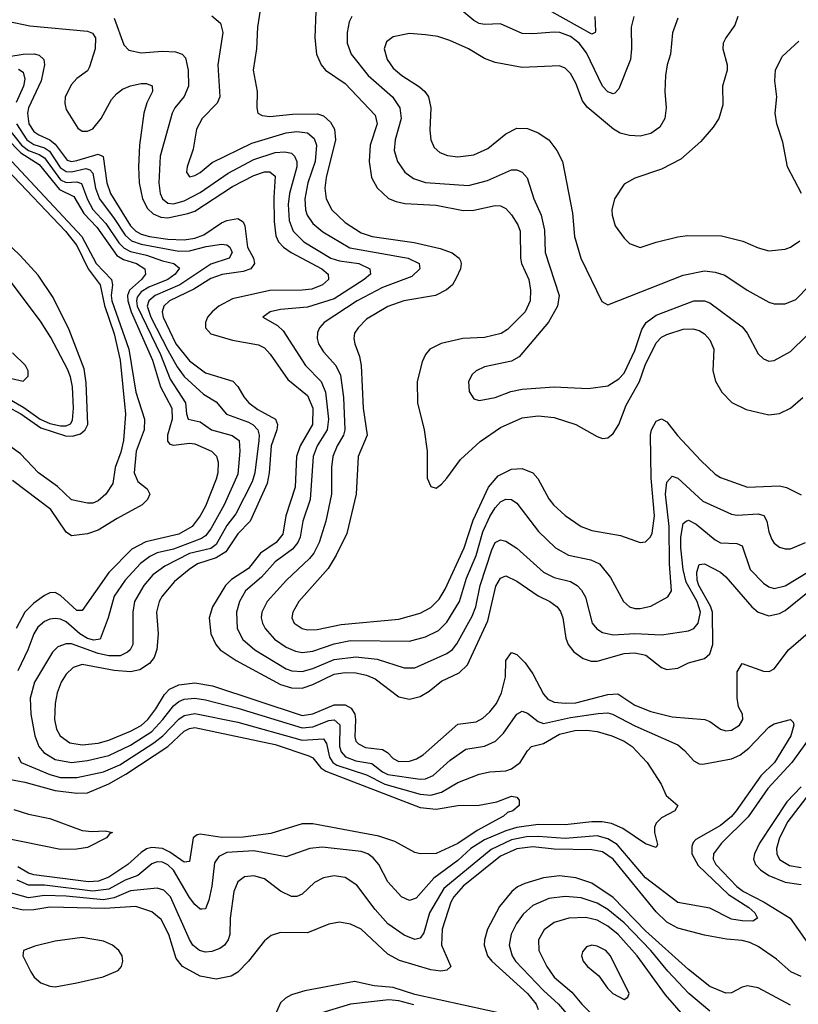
# Model space of a CAD drawing. Header units: inches. Extents: x 1308407 to 1441228, y 959628 to 1036311.
# Tile 673 of 729: x 1405697 to 1408600, y 1014949 to 1018618. Entities that reach past the tile are written whole.
import ezdxf

# ---------------------------------------------------------------- set-up
doc = ezdxf.new("R2010")
doc.units = ezdxf.units.IN
doc.header["$MEASUREMENT"] = 0
doc.layers.add('B4001', color=7, linetype='Continuous')

msp = doc.modelspace()

# ---------------------------------------------------------------- linework, layer by layer
at = {"layer": 'B4001', "color": 5}
for points, elevation in [([(1406595.9, 1018670), (1406583.6, 1018590), (1406580.4, 1018510), (1406568.1, 1018430), (1406582.5, 1018350), (1406581.5, 1018290), (1406585.3, 1018270), (1406601.2, 1018261.2), (1406630, 1018257.8), (1406714, 1018266), (1406807.4, 1018267.4), (1406830, 1018259.2), (1406855.7, 1018235.7), (1406870.8, 1018210), (1406874.3, 1018170), (1406839.4, 1018030), (1406835.3, 1017990), (1406839.3, 1017950), (1406861, 1017910), (1406910, 1017862.9), (1406970, 1017823.3), (1407011.7, 1017810), (1407168.1, 1017788.1), (1407265.1, 1017765.1), (1407309.2, 1017749.2), (1407335.9, 1017730), (1407339.8, 1017719.8), (1407343, 1017710), (1407339.8, 1017690), (1407324.8, 1017655.2), (1407310.1, 1017629.9), (1407288.7, 1017611.3), (1407246.7, 1017590), (1407129.7, 1017570.3), (1407070, 1017548.8), (1406990, 1017502), (1406958.5, 1017470), (1406945.5, 1017450), (1406942.3, 1017430), (1406946.1, 1017410), (1406963.5, 1017363.5), (1406970.1, 1017330), (1406977.8, 1017170), (1406992.5, 1017070), (1406959.3, 1016990), (1406952, 1016850), (1406916.4, 1016703.6), (1406877.2, 1016622.8), (1406847.2, 1016572.8), (1406738.1, 1016450), (1406715.5, 1016410), (1406712.3, 1016390), (1406720.2, 1016370), (1406750, 1016349.6), (1406770, 1016345.1), (1406805.9, 1016345.9), (1406895.7, 1016364.3), (1407110, 1016384.6), (1407190, 1016406.4), (1407230, 1016427.5), (1407260.7, 1016459.3), (1407283.4, 1016496.6), (1407353.5, 1016650), (1407387.2, 1016752.8), (1407444.3, 1016875.7), (1407481.3, 1016918.7), (1407530, 1016943), (1407570, 1016946.2), (1407610.1, 1016930.1), (1407628.8, 1016908.8), (1407670, 1016832.8), (1407687.1, 1016810), (1407730, 1016770.2), (1407790, 1016730.2), (1407830, 1016715.3), (1407936.5, 1016696.5), (1408009.7, 1016670.3), (1408030, 1016672.6), (1408049.2, 1016690.8), (1408054.9, 1016705.1), (1408063.3, 1016770), (1408050.7, 1016910), (1408048.2, 1017071.8), (1408052.2, 1017090), (1408070, 1017122.6), (1408090, 1017131), (1408110, 1017119.7), (1408149.3, 1017069.3), (1408236.2, 1016976.2), (1408290, 1016924.6), (1408310, 1016912.3), (1408410, 1016876.6), (1408530, 1016881.8), (1408555.5, 1016875.5), (1408610, 1016847.9)], 2680), ([(1406412.9, 1018632.9), (1406445.2, 1018605.2), (1406454.8, 1018570), (1406435.8, 1018450), (1406443.2, 1018330), (1406433.1, 1018306.9), (1406377.1, 1018250), (1406356.1, 1018210), (1406344, 1018136), (1406321.3, 1018070), (1406318.8, 1018050), (1406330, 1018033.1), (1406350, 1018037.8), (1406370, 1018049.1), (1406414.7, 1018085.3), (1406562.5, 1018157.5), (1406690, 1018196.4), (1406730, 1018201.8), (1406770, 1018196.5), (1406795.5, 1018175.5), (1406803.8, 1018150), (1406798.5, 1018090), (1406771.2, 1018010), (1406760.2, 1017950), (1406762.3, 1017910), (1406768.4, 1017890), (1406790, 1017858.5), (1406827.3, 1017827.3), (1406928.2, 1017768.2), (1407144.9, 1017730), (1407186.5, 1017710), (1407188.6, 1017690), (1407158.4, 1017661.6), (1407050, 1017620.1), (1406955.7, 1017570), (1406832.1, 1017490), (1406814.5, 1017470), (1406807, 1017453), (1406806.1, 1017430), (1406811.6, 1017410), (1406830, 1017380.5), (1406875.4, 1017330), (1406893.1, 1017293.1), (1406904.3, 1017210), (1406909.1, 1017090), (1406904, 1017070), (1406880.3, 1017030), (1406864.5, 1016990), (1406859.2, 1016950), (1406859.5, 1016850), (1406838.9, 1016750), (1406814.2, 1016670), (1406793.9, 1016630), (1406777.9, 1016610), (1406691.8, 1016530), (1406620.1, 1016450), (1406600.1, 1016410), (1406598, 1016390), (1406602, 1016370), (1406612.4, 1016350), (1406646.6, 1016310), (1406690, 1016280.1), (1406725.4, 1016265.4), (1406750, 1016260.8), (1406790, 1016264.6), (1406870, 1016292.6), (1406930, 1016305), (1407150, 1016302.5), (1407210, 1016318.4), (1407257.9, 1016342.1), (1407290, 1016373.8), (1407336.5, 1016450), (1407362.4, 1016537.6), (1407398.9, 1016621.1), (1407424.2, 1016710), (1407450, 1016766.7), (1407470, 1016799.3), (1407490, 1016821.7), (1407510, 1016831.9), (1407530, 1016830.1), (1407550, 1016816.5), (1407631.6, 1016711.6), (1407694, 1016650), (1407743.5, 1016623.5), (1407826, 1016606), (1407858.2, 1016590), (1407900, 1016540), (1407948.2, 1016450), (1407970, 1016430.2), (1407990, 1016424.6), (1408010, 1016424.1), (1408050, 1016433.4), (1408112.9, 1016467.1), (1408127.2, 1016490), (1408119.4, 1016590), (1408118.3, 1016730), (1408104.1, 1016850), (1408110, 1016894.6), (1408130, 1016917.2), (1408150, 1016909.3), (1408244.3, 1016824.3), (1408350, 1016776), (1408371.6, 1016771.6), (1408450, 1016777), (1408471.1, 1016771.1), (1408481.9, 1016750), (1408489.6, 1016709.6), (1408501.4, 1016681.4), (1408510, 1016668), (1408530, 1016653.2), (1408550, 1016646.7), (1408570, 1016646.8), (1408626.6, 1016670)], 2660), ([(1406800.9, 1018650), (1406796.9, 1018550), (1406804.2, 1018490), (1406821.2, 1018450), (1406836.8, 1018430), (1406910, 1018380.1), (1407022.7, 1018262.7), (1407029.2, 1018230), (1407003.8, 1018150), (1407000.3, 1018090), (1407009.1, 1018030), (1407030, 1017992), (1407072.3, 1017952.3), (1407100.2, 1017940.2), (1407133, 1017933), (1407250, 1017926.9), (1407350, 1017906.5), (1407390, 1017907.9), (1407470, 1017925.1), (1407490, 1017924.1), (1407510, 1017914.2), (1407530, 1017891.1), (1407553.6, 1017853.6), (1407562.4, 1017830), (1407563.9, 1017730), (1407568.2, 1017710), (1407595, 1017650), (1407601.3, 1017610), (1407600.3, 1017570), (1407580.9, 1017530), (1407515.9, 1017464.1), (1407491.7, 1017448.3), (1407430, 1017433.9), (1407349.3, 1017430.7), (1407268.8, 1017411.2), (1407226.4, 1017390), (1407209.4, 1017370), (1407197.1, 1017342.9), (1407179.1, 1017270), (1407180.5, 1017190), (1407204.6, 1017090), (1407216.3, 1017010), (1407216.5, 1016910), (1407230, 1016879.1), (1407250, 1016872.7), (1407270, 1016887), (1407290, 1016910.3), (1407340.4, 1016979.6), (1407413.6, 1017046.4), (1407490, 1017098.7), (1407570, 1017134.7), (1407630, 1017141.6), (1407690, 1017135.4), (1407770.1, 1017110.1), (1407850, 1017064.9), (1407870, 1017058), (1407890, 1017060.2), (1407910, 1017076.5), (1407930, 1017110.2), (1407957.9, 1017182), (1408007.8, 1017270), (1408028.6, 1017331.4), (1408070, 1017414.4), (1408090, 1017434.5), (1408110, 1017445.4), (1408170, 1017465.1), (1408206.7, 1017466.7), (1408230, 1017460.1), (1408250, 1017447.5), (1408270, 1017425.3), (1408284.4, 1017390), (1408281.5, 1017310), (1408291.2, 1017271.2), (1408314.5, 1017230), (1408351.8, 1017191.8), (1408405.5, 1017165.5), (1408490, 1017145.2), (1408530, 1017150.2), (1408570, 1017171.1), (1408616.8, 1017210)], 2720), ([(1406935.5, 1018630), (1406924.8, 1018610), (1406917.5, 1018570), (1406917.9, 1018530), (1406933, 1018490), (1406995.8, 1018410), (1407086.4, 1018330), (1407114.4, 1018290), (1407119.8, 1018250), (1407096.8, 1018170), (1407093.7, 1018130), (1407106.1, 1018090), (1407133, 1018050), (1407165.7, 1018025.7), (1407210, 1018011.6), (1407370, 1018000.8), (1407440.8, 1018019.2), (1407530, 1018058.4), (1407550, 1018059), (1407570, 1018050.2), (1407588.5, 1018028.5), (1407613.9, 1017950), (1407641.6, 1017890), (1407654.1, 1017834.1), (1407655.8, 1017750), (1407707.7, 1017590), (1407702.6, 1017550), (1407668.9, 1017491.1), (1407558.5, 1017361.5), (1407530, 1017346.2), (1407430, 1017325.1), (1407399.3, 1017310), (1407384.5, 1017295.5), (1407370.4, 1017270), (1407372.3, 1017232.3), (1407390, 1017205.5), (1407410, 1017199.5), (1407470, 1017210.2), (1407527.9, 1017232.1), (1407570, 1017241.9), (1407690, 1017249.5), (1407815.9, 1017244.1), (1407890, 1017253.5), (1407930, 1017279.4), (1407950, 1017301.4), (1407990, 1017385.6), (1408016.1, 1017463.9), (1408032.3, 1017490), (1408070, 1017516.8), (1408210, 1017571.1), (1408250, 1017570.7), (1408270, 1017562.6), (1408390, 1017473.4), (1408409.3, 1017450), (1408450, 1017372.4), (1408470, 1017354.9), (1408490, 1017346.3), (1408510, 1017347.6), (1408570, 1017381.2), (1408630, 1017440.6)], 2740), ([(1407986, 1018630), (1407976.8, 1018590), (1407977.9, 1018510), (1407973.8, 1018470), (1407930, 1018360.9), (1407915.5, 1018344.5), (1407910, 1018342), (1407890, 1018348.7), (1407870, 1018370.9), (1407810, 1018494.2), (1407782.7, 1018530), (1407750, 1018555.1), (1407710.1, 1018569.9), (1407690, 1018571.7), (1407610, 1018565.5), (1407570, 1018566.9), (1407490, 1018602.3), (1407430, 1018600.2), (1407410, 1018603.6), (1407390, 1018614.4), (1407337.9, 1018657.9)], 2740), ([(1407841.7, 1018630), (1407844.2, 1018575.8), (1407842, 1018570), (1407830, 1018564.2), (1407670, 1018653.5)], 2720), ([(1408373.8, 1018630), (1408362.9, 1018597.1), (1408328.9, 1018550), (1408319.5, 1018530), (1408318.7, 1018510), (1408334.4, 1018450), (1408334, 1018430), (1408316.5, 1018370), (1408318.7, 1018301.3), (1408303.6, 1018250), (1408282.7, 1018217.3), (1408236.2, 1018163.8), (1408161.7, 1018098.3), (1408090, 1018061.4), (1407990, 1018027.8), (1407950, 1018005.4), (1407914, 1017950), (1407904.4, 1017910), (1407905.5, 1017890), (1407916.9, 1017850), (1407950, 1017804.4), (1407970, 1017783.7), (1408010, 1017768.9), (1408070, 1017789.1), (1408150.6, 1017809.4), (1408186.3, 1017813.7), (1408312.7, 1017812.7), (1408392.7, 1017792.7), (1408450, 1017768.1), (1408490, 1017757.2), (1408550, 1017762.4), (1408570, 1017770.2), (1408605.8, 1017794.2)], 2780), ([(1405652, 1018612), (1405735.6, 1018595.6), (1405950, 1018575.2), (1405968.1, 1018568.1), (1405980.4, 1018550), (1405978.8, 1018510), (1405958, 1018442), (1405950, 1018427.7), (1405910, 1018398.6), (1405890, 1018376.2), (1405867.3, 1018330), (1405865.4, 1018305.4), (1405870, 1018282.8), (1405914.1, 1018214.1), (1405930, 1018202.4), (1405950, 1018202.1), (1405970, 1018211), (1406001.3, 1018250), (1406039.2, 1018320.8), (1406057.9, 1018342.1), (1406081, 1018359), (1406110, 1018371.8), (1406150, 1018380.5), (1406170, 1018380.6), (1406191.3, 1018371.3), (1406192.3, 1018350), (1406171.6, 1018308.4), (1406159.9, 1018270), (1406143.7, 1018150), (1406139.9, 1018070), (1406142.8, 1018010), (1406155.6, 1017950), (1406174.3, 1017914.3), (1406194.7, 1017894.7), (1406222.8, 1017882.8), (1406250, 1017879.3), (1406324.5, 1017895.5), (1406350, 1017905), (1406490, 1017996.3), (1406570, 1018037.9), (1406610, 1018050.8), (1406630, 1018050.9), (1406650, 1018034.4), (1406644.3, 1017955.7), (1406646.4, 1017866.4), (1406652.1, 1017812.1), (1406661.9, 1017790), (1406680.8, 1017770), (1406709.6, 1017750), (1406823.6, 1017690), (1406847.5, 1017670), (1406848.8, 1017650), (1406825.5, 1017630), (1406785.8, 1017614.2), (1406750, 1017609.9), (1406630, 1017609.1), (1406490, 1017578.2), (1406439.5, 1017550), (1406415.1, 1017530), (1406397.6, 1017510), (1406389.5, 1017490), (1406390.1, 1017470), (1406410, 1017447.2), (1406490, 1017423.4), (1406587.1, 1017407.1), (1406610, 1017394.8), (1406631.2, 1017371.2), (1406696.8, 1017276.8), (1406770, 1017217.5), (1406789.5, 1017170), (1406788.2, 1017110), (1406743.2, 1017030), (1406728.9, 1016990), (1406723.6, 1016876.4), (1406688.8, 1016770), (1406678.6, 1016701.4), (1406652.8, 1016670), (1406595.3, 1016630), (1406550, 1016573.1), (1406487.4, 1016532.6), (1406464.1, 1016510), (1406415.6, 1016430), (1406403.9, 1016390), (1406410.1, 1016330), (1406427.8, 1016290), (1406444.3, 1016270), (1406503.9, 1016230), (1406670, 1016141), (1406710, 1016129), (1406750, 1016127.9), (1406790, 1016140.9), (1406870, 1016179.4), (1406910, 1016186.1), (1406950, 1016184.8), (1406990, 1016176.4), (1407022, 1016162), (1407110, 1016095), (1407150, 1016086.9), (1407190, 1016095.7), (1407223.9, 1016116.1), (1407270, 1016154), (1407335.4, 1016184.6), (1407365.9, 1016214.1), (1407442.2, 1016377.8), (1407472.7, 1016507.3), (1407490, 1016537), (1407510, 1016545.8), (1407550, 1016526.6), (1407630, 1016471), (1407673.2, 1016450), (1407700.9, 1016430), (1407713.5, 1016413.5), (1407722.1, 1016390), (1407733.2, 1016313.2), (1407742, 1016290), (1407763.3, 1016263.3), (1407797.5, 1016237.5), (1407827.7, 1016227.7), (1407850, 1016228.1), (1407950, 1016256), (1407990, 1016259.3), (1408031.1, 1016250), (1408090, 1016203.8), (1408110, 1016197.5), (1408150, 1016201.6), (1408190, 1016221.6), (1408250, 1016238.2), (1408270, 1016255.7), (1408281.3, 1016290), (1408279.3, 1016410), (1408272.6, 1016432.6), (1408228.7, 1016510), (1408222.1, 1016530), (1408220.9, 1016559.1), (1408230, 1016588.1), (1408250, 1016590.1), (1408310, 1016559.4), (1408330, 1016541.7), (1408425.9, 1016430), (1408450, 1016410.6), (1408490, 1016397.2), (1408530, 1016405.2), (1408550, 1016416.5), (1408635.2, 1016484.8)], 2620), ([(1406050, 1018623.2), (1406084.9, 1018524.9), (1406104.3, 1018504.3), (1406150, 1018494.4), (1406230, 1018500.4), (1406277.9, 1018497.9), (1406302.6, 1018490), (1406315.3, 1018475.3), (1406325.1, 1018430), (1406326, 1018370), (1406310, 1018331.9), (1406276.1, 1018290), (1406265.9, 1018270), (1406221.3, 1018110), (1406216.2, 1018010), (1406221.5, 1017970), (1406230.1, 1017950), (1406250, 1017934.9), (1406270, 1017932), (1406310, 1017943.1), (1406370, 1017974.2), (1406474.4, 1018045.6), (1406570, 1018097.5), (1406650, 1018122.9), (1406685.6, 1018125.6), (1406710, 1018120.1), (1406721.7, 1018110), (1406730.5, 1018090), (1406730.4, 1018070), (1406702.8, 1017970), (1406698.5, 1017930), (1406702.1, 1017870), (1406716.3, 1017830), (1406756.2, 1017790), (1406856.8, 1017730), (1406890, 1017719.4), (1406960.9, 1017710), (1407002.5, 1017690), (1407004.4, 1017670), (1406981.6, 1017650), (1406870, 1017577.6), (1406770, 1017546.7), (1406670, 1017538.5), (1406630.6, 1017530), (1406603, 1017510), (1406658.6, 1017478.6), (1406679, 1017459), (1406763.1, 1017330), (1406821, 1017270), (1406837.3, 1017230), (1406848.9, 1017130), (1406843.6, 1017090), (1406805.8, 1017030), (1406790.7, 1016990), (1406780.6, 1016830), (1406752.8, 1016750), (1406742.9, 1016690), (1406734.5, 1016670), (1406714.5, 1016645.5), (1406650, 1016598.5), (1406599.1, 1016540.9), (1406539.6, 1016490), (1406516.9, 1016450), (1406506, 1016410), (1406508.1, 1016350), (1406528.8, 1016308.8), (1406573.4, 1016270), (1406690, 1016199.1), (1406711.9, 1016191.9), (1406750, 1016189.1), (1406790, 1016200.7), (1406870, 1016234.5), (1406950, 1016244.5), (1407030, 1016235), (1407130, 1016203.4), (1407170, 1016202.5), (1407290, 1016256.9), (1407310, 1016271.8), (1407327.1, 1016292.9), (1407383.8, 1016396.2), (1407397.2, 1016430), (1407413.2, 1016510), (1407457.1, 1016642.9), (1407470, 1016670.1), (1407490, 1016680.5), (1407510, 1016675.3), (1407550, 1016648.8), (1407650, 1016559), (1407690, 1016540.1), (1407750, 1016524.3), (1407775.2, 1016510), (1407792, 1016492), (1407806.3, 1016466.3), (1407831.6, 1016370), (1407848.3, 1016348.3), (1407870, 1016334.4), (1407910, 1016325.8), (1407990, 1016330.8), (1408090, 1016325.5), (1408190, 1016340.9), (1408210.3, 1016349.7), (1408226.1, 1016370), (1408235.2, 1016410), (1408223.1, 1016450), (1408182.1, 1016522.1), (1408170.6, 1016570), (1408161.6, 1016650), (1408162, 1016690), (1408170, 1016740.9), (1408181.3, 1016750), (1408190, 1016753.2), (1408219, 1016739), (1408290, 1016680.1), (1408309.4, 1016669.4), (1408370, 1016666.4), (1408390, 1016657.8), (1408420.1, 1016570), (1408470, 1016518), (1408490, 1016505), (1408510, 1016499.2), (1408550, 1016508.1), (1408849.9, 1016690.1)], 2640), ([(1408150, 1018623.6), (1408130.9, 1018569.1), (1408123.2, 1018490), (1408111, 1018450), (1408105, 1018410), (1408101.7, 1018350), (1408106.5, 1018290), (1408101.5, 1018250), (1408082.9, 1018217.2), (1408050, 1018193.8), (1408010, 1018184.5), (1407970, 1018186.7), (1407935.4, 1018195.4), (1407910.3, 1018210.3), (1407812.4, 1018292.4), (1407795.7, 1018315.7), (1407770, 1018381.3), (1407750, 1018416.9), (1407730, 1018437.7), (1407710, 1018446.2), (1407570, 1018439.4), (1407470, 1018458.1), (1407430, 1018472.9), (1407369.9, 1018509.9), (1407301, 1018541), (1407255.5, 1018555.5), (1407210, 1018562.1), (1407150, 1018566), (1407090, 1018554.5), (1407064.8, 1018535.2), (1407056.3, 1018510), (1407067.2, 1018470), (1407090, 1018436.8), (1407122.3, 1018410), (1407187.8, 1018367.8), (1407207.8, 1018350), (1407221.6, 1018330), (1407230.1, 1018290), (1407226.3, 1018206.3), (1407230.2, 1018170.2), (1407241.9, 1018141.9), (1407262.9, 1018122.9), (1407291.9, 1018111.9), (1407330, 1018106.5), (1407390, 1018114.2), (1407442.4, 1018137.6), (1407510, 1018192.6), (1407550, 1018213.4), (1407590, 1018212.7), (1407630, 1018196.6), (1407670.2, 1018170), (1407699.7, 1018130), (1407720.6, 1018090), (1407757.5, 1017897.5), (1407765.9, 1017810), (1407789.5, 1017730), (1407867.5, 1017567.5), (1407890, 1017555.5), (1408170, 1017665.5), (1408250, 1017682.5), (1408290, 1017677.6), (1408325.5, 1017665.5), (1408409, 1017610), (1408490, 1017565), (1408510, 1017558.9), (1408550, 1017559.3), (1408590, 1017575.9), (1408690, 1017677.7)], 2760), ([(1408611.9, 1017970), (1408558.7, 1018070), (1408541.9, 1018161.9), (1408519.4, 1018230), (1408513.7, 1018270), (1408519.1, 1018330), (1408512.7, 1018390), (1408514.5, 1018430), (1408539.4, 1018480.6), (1408602, 1018538)], 2780), ([(1405610, 1018473.5), (1405709.8, 1018489.8), (1405750.8, 1018490.8), (1405770, 1018486.4), (1405787.2, 1018470), (1405789.3, 1018450), (1405777.5, 1018390), (1405730.7, 1018290), (1405726.1, 1018270), (1405731.8, 1018230), (1405750, 1018202), (1405768.4, 1018188.4), (1405810, 1018170), (1405830, 1018154.1), (1405874.7, 1018094.7), (1405890, 1018089.8), (1405910, 1018093.6), (1405990, 1018117.4), (1406008.6, 1018108.6), (1406022.5, 1018010), (1406036.2, 1017970), (1406109.9, 1017849.9), (1406130.2, 1017830.2), (1406150, 1017819.1), (1406181.1, 1017810), (1406250, 1017799.8), (1406310, 1017797.4), (1406350, 1017804.2), (1406384.2, 1017815.8), (1406450, 1017861.6), (1406470, 1017870.4), (1406510, 1017876.8), (1406530, 1017865.4), (1406536.1, 1017850), (1406546.9, 1017770), (1406568.6, 1017730), (1406573.1, 1017710), (1406559.1, 1017690), (1406530, 1017679.5), (1406452, 1017668), (1406410, 1017653.1), (1406345.9, 1017614.1), (1406255.7, 1017570), (1406234, 1017550), (1406228.1, 1017530), (1406231.9, 1017510), (1406279.7, 1017410), (1406330, 1017347.4), (1406390, 1017301.8), (1406491.6, 1017271.6), (1406510, 1017251.8), (1406532.2, 1017212.2), (1406551.7, 1017190), (1406585.1, 1017165.1), (1406651.1, 1017130), (1406658.9, 1017110), (1406656.1, 1017090), (1406634.4, 1017030), (1406627.1, 1016930), (1406619.2, 1016890), (1406556.7, 1016750), (1406510, 1016702.9), (1406465.3, 1016634.7), (1406430, 1016613.3), (1406360.7, 1016590), (1406329.6, 1016570), (1406274.9, 1016525.1), (1406228.6, 1016470), (1406217.4, 1016450), (1406207.4, 1016410), (1406213.5, 1016330), (1406208.9, 1016271.1), (1406198, 1016242), (1406180.7, 1016219.3), (1406144.8, 1016195.2), (1406110, 1016188.6), (1406050, 1016193), (1405930, 1016215.6), (1405896.1, 1016203.9), (1405870, 1016179.1), (1405851.7, 1016150), (1405837.4, 1016110), (1405830.1, 1016069.9), (1405827.2, 1016010), (1405834.5, 1015974.5), (1405848.1, 1015950), (1405884.2, 1015924.2), (1405930, 1015915.9), (1405990, 1015922.6), (1406030, 1015933.1), (1406110, 1015966.6), (1406150, 1015987.9), (1406175.4, 1016010), (1406205.2, 1016050), (1406236.5, 1016103.5), (1406256, 1016124), (1406290, 1016139.8), (1406350, 1016147.8), (1406416.1, 1016136.1), (1406750, 1016026), (1406790, 1016031.6), (1406870, 1016065.4), (1406910, 1016064.7), (1406932.5, 1016052.5), (1406946.2, 1016030), (1406949.5, 1016010), (1406946.3, 1015946.3), (1406950.1, 1015930), (1406959.9, 1015919.9), (1406986.6, 1015906.6), (1407050, 1015898.4), (1407067.8, 1015887.8), (1407090, 1015864.8), (1407110, 1015854.7), (1407150, 1015855.3), (1407176.3, 1015863.7), (1407201.4, 1015878.6), (1407330, 1015993), (1407398.5, 1016001.5), (1407424.1, 1016015.9), (1407450, 1016039.5), (1407474.1, 1016070), (1407493.4, 1016110), (1407507.8, 1016170), (1407509.5, 1016230), (1407530, 1016259.7), (1407550, 1016253.2), (1407581.7, 1016221.7), (1407610, 1016180.9), (1407650, 1016105), (1407666.3, 1016086.3), (1407690, 1016075.5), (1407730, 1016071.1), (1407770, 1016073), (1407890, 1016103.7), (1407926.3, 1016106.3), (1407990, 1016063.5), (1408050, 1016039.9), (1408130, 1016020.8), (1408250.7, 1016010.7), (1408270, 1016003.2), (1408310, 1015974.7), (1408330, 1015968.7), (1408350, 1015971), (1408380.7, 1015990), (1408393.2, 1016010), (1408391.6, 1016030), (1408377.2, 1016057.2), (1408371.2, 1016091.2), (1408372.1, 1016187.9), (1408390, 1016219.7), (1408470, 1016190.8), (1408490.4, 1016189.6), (1408510, 1016199.8), (1408563.6, 1016270), (1408654.5, 1016350)], 2580), ([(1405693.4, 1018433.4), (1405710, 1018422.7), (1405716, 1018396), (1405711.8, 1018370), (1405684.2, 1018310)], 2560), ([(1405685.6, 1018230), (1405724.2, 1018170), (1405750, 1018152.9), (1405790, 1018140.6), (1405808.6, 1018128.6), (1405847.6, 1018067.6), (1405870, 1018051.9), (1405890, 1018051.4), (1405944.1, 1018064.1), (1405959.1, 1018059.1), (1405970, 1018045.6), (1405980.4, 1017990), (1405995.4, 1017950), (1406050, 1017877.8), (1406090, 1017814.7), (1406114.2, 1017794.2), (1406150, 1017782), (1406290, 1017755.3), (1406330, 1017756.6), (1406392.8, 1017772.8), (1406450, 1017781.5), (1406470, 1017778.6), (1406480.5, 1017770), (1406488.7, 1017750), (1406478.4, 1017730), (1406410, 1017706.8), (1406294.8, 1017630), (1406201.7, 1017590), (1406178.2, 1017570), (1406172.4, 1017550), (1406185.8, 1017510), (1406250, 1017386.4), (1406284.1, 1017324.1), (1406310, 1017288), (1406382.9, 1017222.9), (1406430, 1017193.9), (1406468, 1017148), (1406550, 1017118.4), (1406567.9, 1017107.9), (1406584.8, 1017090), (1406590.1, 1017070.1), (1406588.3, 1017050), (1406574.1, 1016930), (1406563.7, 1016896.3), (1406503.4, 1016776.6), (1406470, 1016733), (1406430, 1016662.8), (1406410, 1016648.2), (1406330, 1016629), (1406237.9, 1016582.1), (1406194.1, 1016550), (1406159.6, 1016510), (1406125.7, 1016450), (1406119.2, 1016410), (1406118.8, 1016290), (1406109.5, 1016270), (1406099.1, 1016260.9), (1406071.9, 1016248.1), (1406030, 1016247.8), (1405990, 1016255.9), (1405890, 1016292), (1405870, 1016293), (1405838.9, 1016281.1), (1405819.1, 1016260.9), (1405752.3, 1016150), (1405736.8, 1016090), (1405739.4, 1016030), (1405753.2, 1015950), (1405768.7, 1015910), (1405787.6, 1015887.6), (1405830, 1015862.1), (1405890, 1015851), (1405950, 1015857.8), (1406030, 1015876.2), (1406110, 1015914.9), (1406190, 1015965.8), (1406231.3, 1016010), (1406270, 1016061.3), (1406290, 1016077.9), (1406310, 1016086.1), (1406350, 1016090.6), (1406390, 1016084.5), (1406510, 1016053.1), (1406750, 1015979.8), (1406790, 1015983.5), (1406850, 1016007.1), (1406870, 1016009.3), (1406891, 1015991), (1406888.9, 1015910), (1406895.2, 1015890), (1406911.7, 1015871.7), (1406950, 1015856.5), (1407010, 1015846.9), (1407050, 1015815.2), (1407070, 1015805.8), (1407190, 1015788.2), (1407210, 1015790.1), (1407238.2, 1015801.8), (1407301.5, 1015858.5), (1407360.3, 1015899.7), (1407430, 1015911.6), (1407470.3, 1015929.7), (1407500.4, 1015959.6), (1407550, 1016030.2), (1407570, 1016042), (1407590, 1016034.5), (1407630, 1016003.3), (1407650, 1015995.8), (1407750, 1016018), (1407853, 1016033), (1407890, 1016035), (1407907.6, 1016030), (1407990, 1015986.4), (1408150, 1015915.9), (1408175.3, 1015895.3), (1408210, 1015856.5), (1408230, 1015845.4), (1408244.3, 1015844.3), (1408350, 1015864.1), (1408382.1, 1015877.9), (1408415.7, 1015904.3), (1408490, 1015981.7), (1408510, 1015994.9), (1408570, 1016010.5), (1408580.7, 1016000.7), (1408583.1, 1015990), (1408572.3, 1015950), (1408511.4, 1015850), (1408459.3, 1015800.7), (1408368.2, 1015670), (1408350, 1015648.8), (1408310, 1015616.2), (1408217.1, 1015563), (1408207.3, 1015552.7), (1408202.1, 1015537.9), (1408203.1, 1015510), (1408226.8, 1015466.8), (1408338.8, 1015358.8), (1408414.6, 1015310), (1408438, 1015290), (1408447.6, 1015270), (1408430, 1015259.8), (1408390, 1015260.1), (1408350, 1015266.7), (1408270, 1015308), (1408150, 1015328.6), (1408030, 1015420.4), (1407924.7, 1015544.7), (1407890, 1015566.6), (1407850, 1015577), (1407730, 1015567.6), (1407630, 1015574.9), (1407587, 1015573), (1407530, 1015561.7), (1407454.3, 1015525.7), (1407278.5, 1015381.5), (1407224.7, 1015290), (1407204.3, 1015215.7), (1407190, 1015195.4), (1407170, 1015191.2), (1407130, 1015207.5), (1407070, 1015249.3), (1407022.9, 1015302.9), (1406953.8, 1015393.8), (1406910, 1015422.1), (1406870, 1015427.8), (1406830, 1015420.2), (1406796.7, 1015403.3), (1406750, 1015360.3), (1406730, 1015351.6), (1406710, 1015351.5), (1406670, 1015371.4), (1406610, 1015416.8), (1406570, 1015428.5), (1406535.5, 1015424.5), (1406510, 1015405.7), (1406495.8, 1015370), (1406481.7, 1015270), (1406480.4, 1015210), (1406474.8, 1015190), (1406460.2, 1015170), (1406442.9, 1015157.1), (1406413.4, 1015146.6), (1406390, 1015144.3), (1406367.7, 1015150), (1406343.2, 1015170), (1406330, 1015190.7), (1406259.1, 1015350), (1406235, 1015375), (1406210, 1015382.6), (1406110, 1015372.3), (1406050, 1015345.7), (1406010, 1015339.3), (1405870, 1015352.5), (1405790, 1015354.3), (1405730, 1015346.3), (1405470, 1015418.1)], 2560), ([(1405594.9, 1018230), (1405701.7, 1018121.7), (1405770, 1018078.1), (1405845.4, 1017985.4), (1405899.5, 1017959.5), (1405936.1, 1017896.1), (1405985.1, 1017845.1), (1406059.7, 1017739.7), (1406084, 1017724), (1406132.3, 1017710), (1406164, 1017690), (1406166.2, 1017670), (1406150.8, 1017650), (1406107.1, 1017610), (1406099.6, 1017590), (1406099.9, 1017570), (1406113.3, 1017530), (1406192.9, 1017350), (1406222.2, 1017250), (1406264.8, 1017170), (1406265.9, 1017130), (1406248.5, 1017070), (1406247.8, 1017047.8), (1406256.8, 1017036.8), (1406270, 1017033.3), (1406330, 1017040.1), (1406350, 1017037.5), (1406412.8, 1017010), (1406431.2, 1016991.2), (1406436.9, 1016970), (1406435.7, 1016930), (1406430, 1016905.7), (1406390, 1016805.2), (1406370, 1016769.3), (1406340.1, 1016730), (1406290, 1016700.8), (1406167.4, 1016672.6), (1406115.1, 1016644.9), (1406030, 1016558.1), (1405930, 1016416.5), (1405910, 1016416.2), (1405850, 1016472.1), (1405830, 1016483.2), (1405810, 1016482.1), (1405790, 1016472.7), (1405750, 1016444.2), (1405717, 1016410), (1405683.8, 1016350)], 2520), ([(1405657, 1018210), (1405704.2, 1018150), (1405730, 1018130.2), (1405770, 1018116), (1405790, 1018103), (1405850, 1018021.6), (1405870, 1018011.7), (1405910, 1018014), (1405927.8, 1018007.8), (1405950, 1017947.7), (1405970, 1017910.8), (1406019, 1017859), (1406067, 1017787), (1406086.3, 1017766.3), (1406110, 1017754.1), (1406170, 1017740.9), (1406230, 1017719.2), (1406271.6, 1017710), (1406292.5, 1017692.5), (1406276.3, 1017670), (1406249.6, 1017650), (1406178.1, 1017621.9), (1406150, 1017603.7), (1406135.8, 1017584.2), (1406132.2, 1017570), (1406135.6, 1017550), (1406221.9, 1017370), (1406258.3, 1017278.3), (1406315.3, 1017190), (1406318.5, 1017150), (1406325.8, 1017130), (1406370, 1017119.6), (1406411.9, 1017090), (1406488.7, 1017068.7), (1406514.8, 1017050), (1406518.4, 1017010), (1406510, 1016924.2), (1406460.1, 1016810), (1406410, 1016721.4), (1406390, 1016695.2), (1406374.9, 1016685.1), (1406270, 1016644.8), (1406210, 1016631), (1406181.9, 1016618.1), (1406147.9, 1016592.1), (1406090.5, 1016529.5), (1406048.9, 1016470), (1406027, 1016390), (1405997.4, 1016310), (1405974.1, 1016305.9), (1405950, 1016312), (1405921, 1016330), (1405870, 1016374.2), (1405850, 1016384.6), (1405830, 1016387.5), (1405810, 1016384), (1405790, 1016375.9), (1405765.4, 1016354.6), (1405750.6, 1016330), (1405728, 1016270), (1405690, 1016192.5)], 2540), ([(1405650, 1018107.9), (1405928.4, 1017810), (1405982.9, 1017710), (1406039.6, 1017650), (1406043.2, 1017630), (1406038.8, 1017590), (1406041.2, 1017570), (1406104.7, 1017390), (1406130.4, 1017230.4), (1406161.9, 1017130), (1406160.7, 1017090), (1406131.5, 1017010), (1406123.8, 1016930), (1406137.4, 1016897.4), (1406171.9, 1016870), (1406182, 1016850), (1406174.3, 1016830), (1406153.8, 1016810), (1406060.3, 1016759.7), (1405990, 1016715.7), (1405950, 1016702.4), (1405890, 1016694.5), (1405870, 1016709.2), (1405813.1, 1016793.1), (1405670, 1016901.1)], 2480), ([(1405650, 1018058.8), (1405867.7, 1017830), (1405910, 1017776.6), (1405952, 1017690), (1405997.1, 1017630), (1406013, 1017553), (1406050, 1017447.1), (1406071.6, 1017350), (1406091.9, 1017148.1), (1406083.9, 1017050), (1406073.9, 1017006.1), (1406053, 1016950), (1406044.7, 1016890), (1406019, 1016850), (1405990, 1016825.6), (1405970, 1016816.8), (1405950, 1016816.8), (1405890, 1016829.3), (1405838.3, 1016878.3), (1405768, 1016930), (1405700.6, 1017000.6), (1405630, 1017051.2)], 2460), ([(1405650, 1017177), (1405701.6, 1017150), (1405776.7, 1017096.7), (1405867.5, 1017067.5), (1405893.7, 1017066.3), (1405924.5, 1017075.5), (1405941.9, 1017090), (1405950.7, 1017110), (1405944.9, 1017264.9), (1405937.6, 1017317.6), (1405882.3, 1017462.3), (1405822.4, 1017582.4), (1405766.5, 1017666.5), (1405699.2, 1017739.2), (1405524.8, 1017904.8)], 2460), ([(1405650, 1017209.1), (1405713, 1017173), (1405773.4, 1017130), (1405810, 1017113), (1405850, 1017104.6), (1405870, 1017105), (1405887.3, 1017112.7), (1405894.4, 1017125.6), (1405898, 1017170), (1405894.4, 1017250), (1405887.3, 1017287.3), (1405876, 1017316), (1405813.6, 1017433.6), (1405775.1, 1017495.1), (1405643.4, 1017670)], 2480), ([(1405645.7, 1017285.7), (1405710, 1017271.1), (1405728.9, 1017290), (1405729.1, 1017310), (1405718.5, 1017330), (1405670, 1017376.4)], 2520), ([(1405692, 1015872), (1405703, 1015850), (1405810, 1015805.3), (1405850, 1015794.6), (1405910, 1015794.6), (1406010, 1015815.3), (1406070, 1015842.1), (1406196.7, 1015923.3), (1406230.7, 1015949.3), (1406290, 1016011.3), (1406310, 1016025.8), (1406350, 1016033.1), (1406510, 1016001.2), (1406750, 1015933.5), (1406830, 1015938.9), (1406841.5, 1015921.5), (1406851.8, 1015870), (1406864.1, 1015850), (1406880, 1015840), (1406990, 1015805), (1407058.3, 1015770), (1407190, 1015732.4), (1407230, 1015728.1), (1407270, 1015739.7), (1407330, 1015775.3), (1407410, 1015806.6), (1407450, 1015815.1), (1407510, 1015819.9), (1407530, 1015826.3), (1407563, 1015850), (1407590, 1015894), (1407605.3, 1015910), (1407650, 1015920.6), (1407710, 1015956.4), (1407766, 1015970), (1407811.2, 1015971.2), (1407850, 1015965.6), (1407904.9, 1015950), (1407950, 1015930.5), (1407980.5, 1015910), (1408036.2, 1015850), (1408088.8, 1015770), (1408107, 1015727), (1408150.5, 1015690), (1408139.3, 1015670), (1408090, 1015644.4), (1408070, 1015624.7), (1408064.1, 1015610), (1408063.7, 1015590), (1408075.3, 1015544.7), (1408070, 1015533.2), (1408030, 1015547.1), (1407944.9, 1015604.9), (1407902.8, 1015622.8), (1407869, 1015629), (1407830, 1015629.6), (1407730, 1015618.2), (1407630, 1015619.9), (1407550, 1015608.5), (1407510, 1015596.3), (1407430, 1015561.9), (1407379.4, 1015530), (1407330, 1015485.7), (1407240.9, 1015419.1), (1407175.3, 1015344.7), (1407150, 1015336.4), (1407120.2, 1015350), (1407070, 1015406.4), (1407035.4, 1015470), (1407015.5, 1015495.5), (1406994.8, 1015510), (1406970, 1015518.4), (1406824.7, 1015535.3), (1406778.4, 1015530), (1406690, 1015499), (1406570, 1015521.5), (1406470, 1015515.1), (1406439.6, 1015500.4), (1406423.4, 1015476.6), (1406413.7, 1015390), (1406402.2, 1015337.8), (1406390, 1015305.4), (1406376.2, 1015303.8), (1406370, 1015303.8), (1406350, 1015321.4), (1406330, 1015347.5), (1406270, 1015449), (1406250, 1015469.5), (1406230, 1015479.1), (1406210, 1015479.9), (1406190, 1015472.7), (1406137.8, 1015430), (1406090, 1015411.8), (1406030, 1015378), (1405970, 1015371.6), (1405790, 1015393.1), (1405730, 1015393.7), (1405688.5, 1015411.5)], 2540), ([(1408682.1, 1015997.9), (1408575.1, 1015850), (1408485.9, 1015754.1), (1408412.4, 1015647.6), (1408313.6, 1015550), (1408283.3, 1015510), (1408282.7, 1015490), (1408292.7, 1015470), (1408370, 1015388.3), (1408394.7, 1015370), (1408472.5, 1015330), (1408569.3, 1015270), (1408652, 1015152)], 2580), ([(1405615.2, 1015795.2), (1405717, 1015777), (1405830, 1015745.9), (1405910, 1015735.8), (1405950, 1015737.2), (1406030, 1015770.3), (1406093.2, 1015806.8), (1406250.1, 1015909.9), (1406310, 1015966.6), (1406330, 1015977.1), (1406350, 1015980.2), (1406650, 1015916.9), (1406775, 1015875), (1406790, 1015867.9), (1406820.4, 1015830), (1406838.5, 1015818.5), (1407190, 1015682.6), (1407250, 1015676.7), (1407330, 1015690.1), (1407410, 1015691.7), (1407475.9, 1015704.1), (1407530, 1015724.9), (1407550, 1015721), (1407558.8, 1015710), (1407559.2, 1015699.1), (1407559.1, 1015690), (1407535.5, 1015670), (1407516.2, 1015663.8), (1407501.3, 1015650), (1407402.8, 1015597.2), (1407330, 1015548.8), (1407250, 1015511.3), (1407190.6, 1015510.6), (1407170, 1015514.6), (1407096.1, 1015556.1), (1407035.8, 1015575.8), (1406790, 1015621.4), (1406750, 1015622.3), (1406633.6, 1015586.4), (1406530, 1015572.2), (1406450.9, 1015570.9), (1406370, 1015583.4), (1406358.9, 1015581.1), (1406343.6, 1015570), (1406330, 1015481), (1406310, 1015478.8), (1406256.6, 1015516.6), (1406230, 1015529.7), (1406190, 1015534.3), (1406170, 1015528.5), (1406150, 1015515.7), (1406099.9, 1015470), (1406030, 1015423.7), (1405991.2, 1015408.8), (1405954.1, 1015405.9), (1405750, 1015432.1), (1405730, 1015438.5), (1405690, 1015461.7)], 2520), ([(1408610, 1015759.9), (1408556.3, 1015703.7), (1408454.4, 1015550), (1408435.8, 1015510), (1408432.8, 1015490), (1408439.9, 1015470), (1408458.2, 1015450), (1408490, 1015429.5), (1408550, 1015404.1), (1408610, 1015395.9)], 2620), ([(1408642.5, 1015737.5), (1408560.1, 1015630), (1408529.4, 1015570), (1408517.9, 1015530), (1408519.3, 1015510), (1408530, 1015488.9), (1408567.2, 1015467.2), (1408610, 1015458.8)], 2640), ([(1405675.1, 1015675.1), (1405730, 1015657.6), (1405810, 1015642.2), (1405930, 1015597.2), (1405966.8, 1015593.2), (1406016.4, 1015596.4), (1406042.8, 1015590), (1406033.8, 1015586.2), (1406020.4, 1015570), (1405950, 1015534), (1405910, 1015527.2), (1405850, 1015525.7), (1405635.3, 1015570)], 2480), ([(1408610, 1015052.5), (1408572.2, 1015070), (1408517.7, 1015117.7), (1408450, 1015164.3), (1408419.2, 1015179.2), (1408390, 1015187.7), (1408332.1, 1015192.1), (1408250, 1015207.7), (1408150, 1015233.4), (1408110, 1015256.1), (1408070, 1015294.2), (1407910, 1015490), (1407870, 1015518.1), (1407830, 1015525.5), (1407690, 1015528.1), (1407610, 1015536.4), (1407550, 1015528.2), (1407490, 1015500.9), (1407350.8, 1015390), (1407315, 1015350), (1407304.3, 1015330), (1407272.2, 1015230), (1407270.1, 1015170), (1407304.1, 1015090), (1407290, 1015076.5), (1407266.5, 1015073.5), (1407230, 1015077.5), (1407112.7, 1015112.7), (1407070, 1015136.5), (1406970, 1015229.3), (1406930, 1015248.2), (1406890, 1015254.9), (1406850, 1015248.2), (1406770, 1015215.9), (1406670, 1015216.5), (1406634.3, 1015205.7), (1406610, 1015185.8), (1406550.1, 1015110), (1406510, 1015069.1), (1406485.7, 1015054.3), (1406430, 1015042.6), (1406370, 1015054.6), (1406304.6, 1015090), (1406280.5, 1015120.5), (1406253.3, 1015210), (1406224.9, 1015264.9), (1406190, 1015294.3), (1406130, 1015314.1), (1406013.3, 1015306.7), (1405810, 1015311.6), (1405750, 1015301.2), (1405710, 1015300.3), (1405470, 1015356.6)], 2580), ([(1408570, 1014946.1), (1408450, 1015011.1), (1408410, 1015018.2), (1408390, 1015013.1), (1408350, 1014991.7), (1408330, 1014991.6), (1408270, 1015016.1), (1408190, 1015079.3), (1408030, 1015223.8), (1407910, 1015347), (1407830, 1015400.8), (1407770, 1015420.8), (1407710, 1015427.8), (1407650, 1015420.1), (1407580, 1015400), (1407553, 1015387), (1407531.4, 1015370), (1407486.1, 1015313.9), (1407440.8, 1015230), (1407429.7, 1015190.3), (1407428.7, 1015170), (1407441.3, 1015130), (1407457.5, 1015110), (1407590.1, 1014990), (1407622.1, 1014950), (1407630.1, 1014929.9)], 2620), ([(1408270, 1014924.2), (1408191.4, 1014990), (1408113.2, 1015073.2), (1408049.9, 1015150), (1407950, 1015252.8), (1407890, 1015302.7), (1407850, 1015326.2), (1407790, 1015345.8), (1407730, 1015350.7), (1407670, 1015343.1), (1407610, 1015317.1), (1407574.2, 1015285.8), (1407549.4, 1015250.6), (1407529.4, 1015210.6), (1407521.8, 1015170), (1407532.4, 1015130), (1407545.1, 1015110), (1407650, 1015000.4), (1407705.7, 1014950), (1407756.6, 1014890)], 2640), ([(1408240.6, 1014830), (1408104.4, 1014984.4), (1407999, 1015130), (1407927.9, 1015210), (1407890, 1015240.1), (1407850, 1015262.4), (1407807.7, 1015272.3), (1407744, 1015270), (1407690, 1015254.5), (1407652.6, 1015227.4), (1407630.8, 1015190), (1407632.1, 1015150), (1407662.2, 1015090), (1407689.1, 1015050), (1407755.3, 1014995.3), (1407792.3, 1014950), (1407852.6, 1014890)], 2660), ([(1407533.5, 1014906.5), (1407170, 1014985.8), (1407090, 1015012.5), (1407018.6, 1015018.6), (1406945.9, 1015034.1), (1406760.5, 1014999.5), (1406710, 1014984.3), (1406687.7, 1014972.3), (1406670, 1014955.3), (1406650, 1014909.8)], 2620), ([(1407167, 1014947), (1407110, 1014962.7), (1407073.8, 1014966.2), (1406930, 1014949.9), (1406770, 1014901.2)], 2640)]:
    msp.add_lwpolyline(points, dxfattribs=dict(at, elevation=elevation))
for points, elevation in [([(1405930, 1015198.1), (1405830, 1015184.4), (1405753.9, 1015166.1), (1405711.8, 1015150), (1405709.4, 1015130), (1405738.4, 1015070), (1405750.9, 1015050), (1405776.2, 1015030), (1405810, 1015016.9), (1405830, 1015014.5), (1405910, 1015029.2), (1406008.3, 1015051.8), (1406064.1, 1015075.9), (1406076.8, 1015090), (1406082, 1015110), (1406079.5, 1015130), (1406067.3, 1015150), (1406043.5, 1015170), (1406010, 1015185.2)], 2620), ([(1407830, 1015169.8), (1407810, 1015163.5), (1407795.1, 1015144.9), (1407791.7, 1015130), (1407797.4, 1015110), (1407813.7, 1015090), (1407855.8, 1015055.8), (1407887.9, 1015010), (1407907.8, 1014990), (1407950, 1014967.4), (1407964.5, 1014975.5), (1407969.5, 1014990), (1407899.8, 1015130), (1407881.7, 1015150), (1407850, 1015166.6)], 2680)]:
    msp.add_lwpolyline(points, close=True, dxfattribs=dict(at, elevation=elevation))

doc.saveas('drawing.dxf')
